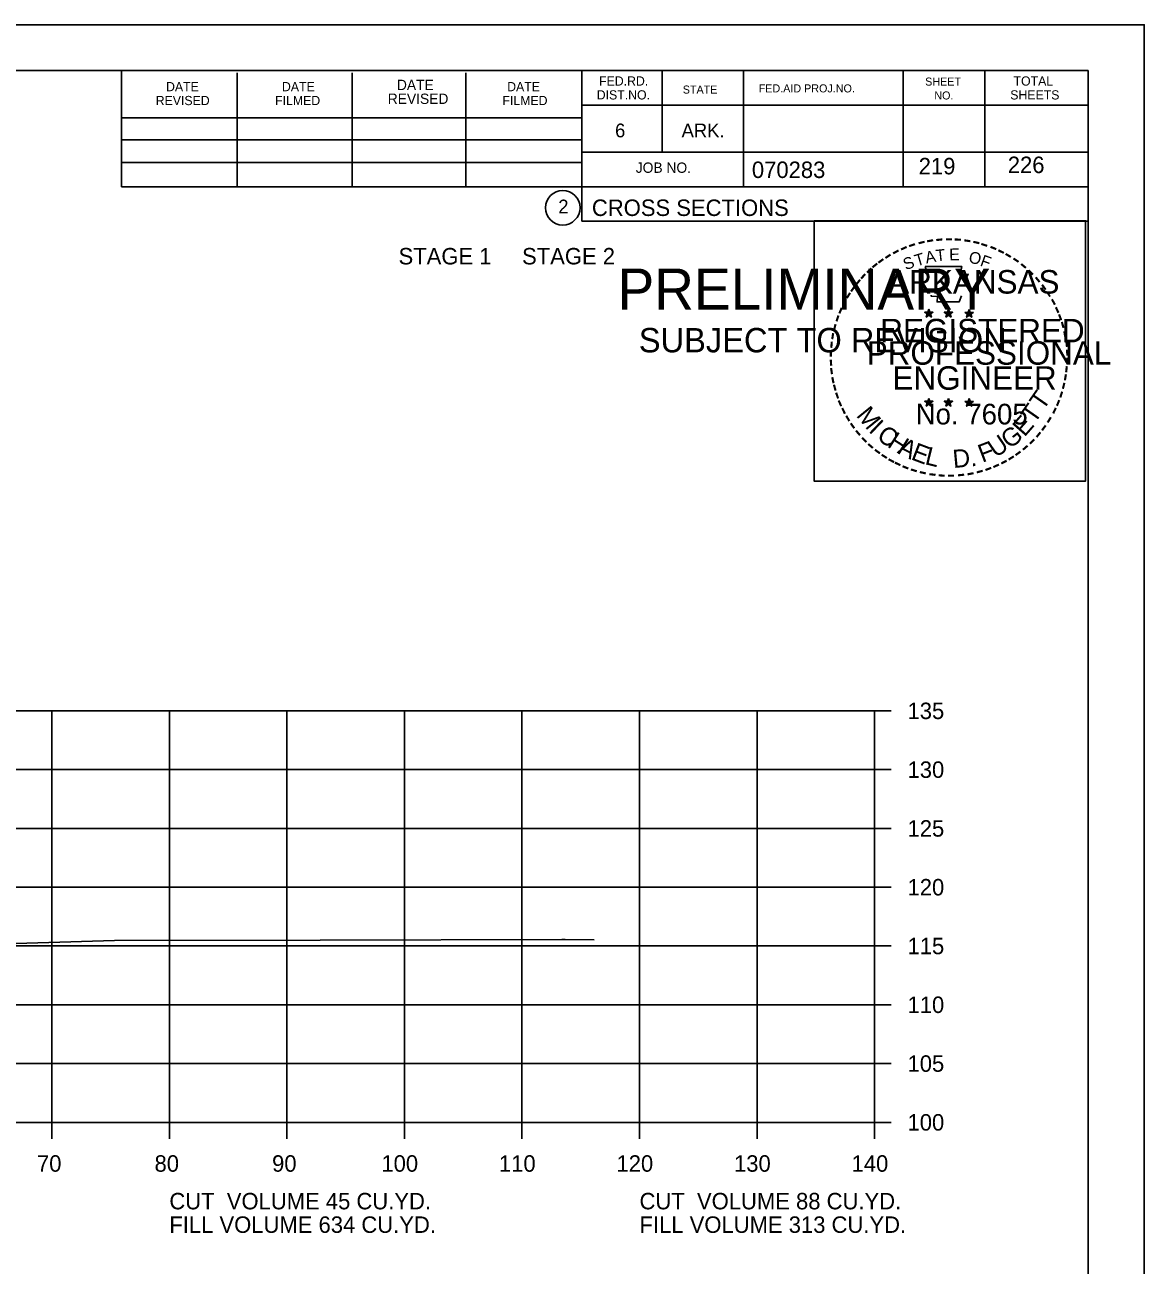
# Model space of a CAD drawing. Extents: x 1175611 to 1176402, y -433344 to -416213.
# Drawn here: x 1175848.7 to 1175943.9, y -417875.4 to -417769.9 of the extents above; entities that cross this region are included whole.
import ezdxf

# ---------------------------------------------------------------- set-up
doc = ezdxf.new("R2010")
doc.units = 0
for name, color, linetype in [('Default', 7, 'Continuous'), ('R_Axis', 7, 'Continuous'), ('R_Axis Annot', 7, 'Continuous'), ('R_Border', 7, 'Continuous'), ('R_Border Notes', 7, 'Continuous'), ('R_Border PE', 7, 'Continuous'), ('R_Border Prem', 7, 'Continuous'), ('R_Exist Surface', 7, 'Continuous'), ('R_Grid', 7, 'Continuous'), ('R_No Plot', 7, 'Continuous')]:
    doc.layers.add(name, color=color, linetype=linetype)

msp = doc.modelspace()

# ---------------------------------------------------------------- linework, layer by layer
at = {"layer": 'R_Axis'}
for p, q in [((1175920.97, -417863.21), (1175920.97, -417828.21)), ((1175922.37, -417828.21), (1175920.97, -417828.21)), ((1175922.37, -417833.21), (1175920.97, -417833.21)), ((1175922.37, -417838.21), (1175920.97, -417838.21)), ((1175922.37, -417843.21), (1175920.97, -417843.21)), ((1175922.37, -417848.21), (1175920.97, -417848.21)), ((1175922.37, -417853.21), (1175920.97, -417853.21)), ((1175922.37, -417858.21), (1175920.97, -417858.21)), ((1175640.97, -417863.21), (1175920.97, -417863.21)), ((1175850.97, -417864.61), (1175850.97, -417863.21)), ((1175860.97, -417864.61), (1175860.97, -417863.21)), ((1175870.97, -417864.61), (1175870.97, -417863.21)), ((1175880.97, -417864.61), (1175880.97, -417863.21)), ((1175890.97, -417864.61), (1175890.97, -417863.21)), ((1175900.97, -417864.61), (1175900.97, -417863.21)), ((1175910.97, -417864.61), (1175910.97, -417863.21)), ((1175920.97, -417864.61), (1175920.97, -417863.21)), ((1175922.37, -417863.21), (1175920.97, -417863.21))]:
    msp.add_line(p, q, dxfattribs=at)
at = {"layer": 'R_Border'}
for p, q in [((1175622.97, -417773.75), (1175939.15, -417773.75)), ((1175856.89, -417783.63), (1175856.89, -417773.75)), ((1175866.75, -417783.63), (1175866.75, -417773.95)), ((1175876.51, -417783.63), (1175876.51, -417773.95)), ((1175886.19, -417783.63), (1175886.19, -417773.95)), ((1175896.05, -417773.75), (1175896.05, -417786.55)), ((1175902.89, -417773.75), (1175902.89, -417780.69)), ((1175909.83, -417773.75), (1175909.83, -417783.63)), ((1175923.41, -417773.75), (1175923.41, -417783.63)), ((1175930.35, -417773.75), (1175930.35, -417783.63)), ((1175939.15, -417979.21), (1175939.15, -417773.75)), ((1175939.15, -417776.69), (1175896.05, -417776.69)), ((1175939.15, -417776.67), (1175939.15, -417776.67)), ((1175856.89, -417777.77), (1175896.05, -417777.77)), ((1175856.89, -417779.63), (1175896.05, -417779.63)), ((1175856.89, -417783.63), (1175856.89, -417781.57)), ((1175856.89, -417781.57), (1175896.05, -417781.57)), ((1175939.15, -417780.69), (1175896.05, -417780.69)), ((1175899.01, -417780.69), (1175939.15, -417780.69)), ((1175939.15, -417783.63), (1175856.89, -417783.63)), ((1175896.05, -417786.55), (1175939.15, -417786.55))]:
    msp.add_line(p, q, dxfattribs=at)
msp.add_circle((1175894.44, -417785.42), 1.47, dxfattribs=at)
at = {"layer": 'R_Border PE'}
for p, q in [((1175925.23, -417794.31), (1175925.58, -417794.42)), ((1175925.23, -417794.31), (1175925.49, -417794.35)), ((1175925.23, -417794.31), (1175925.47, -417794.43)), ((1175925.58, -417794.05), (1175925.54, -417794.31)), ((1175925.58, -417794.42), (1175925.58, -417794.05)), ((1175925.58, -417794.05), (1175925.63, -417794.3)), ((1175925.93, -417794.31), (1175925.58, -417794.42)), ((1175925.93, -417794.31), (1175925.64, -417794.36)), ((1175925.93, -417794.31), (1175925.73, -417794.41)), ((1175926.9, -417794.31), (1175927.25, -417794.42)), ((1175926.9, -417794.31), (1175927.16, -417794.35)), ((1175926.9, -417794.31), (1175927.14, -417794.43)), ((1175927.25, -417794.05), (1175927.21, -417794.31)), ((1175927.25, -417794.42), (1175927.25, -417794.05)), ((1175927.25, -417794.05), (1175927.3, -417794.3)), ((1175927.6, -417794.31), (1175927.25, -417794.42)), ((1175927.6, -417794.31), (1175927.31, -417794.36)), ((1175927.6, -417794.31), (1175927.4, -417794.41)), ((1175929.02, -417794.07), (1175928.98, -417794.32)), ((1175929.02, -417794.43), (1175929.02, -417794.07)), ((1175929.02, -417794.07), (1175929.07, -417794.32)), ((1175925.37, -417794.72), (1175925.58, -417794.42)), ((1175925.37, -417794.72), (1175925.49, -417794.47)), ((1175925.37, -417794.72), (1175925.58, -417794.5)), ((1175925.8, -417794.72), (1175925.58, -417794.42)), ((1175925.8, -417794.72), (1175925.58, -417794.5)), ((1175925.8, -417794.72), (1175925.66, -417794.42)), ((1175927.04, -417794.72), (1175927.25, -417794.42)), ((1175927.04, -417794.72), (1175927.16, -417794.47)), ((1175927.04, -417794.72), (1175927.25, -417794.5)), ((1175927.47, -417794.72), (1175927.25, -417794.42)), ((1175927.47, -417794.72), (1175927.25, -417794.5)), ((1175927.47, -417794.72), (1175927.33, -417794.42)), ((1175928.67, -417794.32), (1175929.02, -417794.43)), ((1175928.67, -417794.32), (1175928.92, -417794.36)), ((1175928.67, -417794.32), (1175928.91, -417794.44)), ((1175928.8, -417794.73), (1175929.02, -417794.43)), ((1175928.8, -417794.73), (1175928.93, -417794.48)), ((1175928.8, -417794.73), (1175929.02, -417794.51)), ((1175929.36, -417794.32), (1175929.02, -417794.43)), ((1175929.23, -417794.73), (1175929.02, -417794.43)), ((1175929.23, -417794.73), (1175929.02, -417794.51)), ((1175929.36, -417794.32), (1175929.08, -417794.37)), ((1175929.23, -417794.73), (1175929.09, -417794.44)), ((1175929.36, -417794.32), (1175929.16, -417794.42)), ((1175925.58, -417801.63), (1175925.54, -417801.88)), ((1175925.58, -417801.99), (1175925.58, -417801.63)), ((1175925.58, -417801.63), (1175925.63, -417801.88)), ((1175927.25, -417801.63), (1175927.21, -417801.88)), ((1175927.25, -417801.99), (1175927.25, -417801.63)), ((1175927.25, -417801.63), (1175927.3, -417801.88)), ((1175929.02, -417801.64), (1175928.97, -417801.89)), ((1175929.02, -417802), (1175929.02, -417801.64)), ((1175929.02, -417801.64), (1175929.06, -417801.89)), ((1175925.23, -417801.88), (1175925.58, -417801.99)), ((1175925.23, -417801.88), (1175925.48, -417801.93)), ((1175925.23, -417801.88), (1175925.47, -417802)), ((1175925.36, -417802.29), (1175925.58, -417801.99)), ((1175925.36, -417802.29), (1175925.49, -417802.04)), ((1175925.36, -417802.29), (1175925.58, -417802.07)), ((1175925.93, -417801.88), (1175925.58, -417801.99)), ((1175925.79, -417802.29), (1175925.58, -417801.99)), ((1175925.79, -417802.29), (1175925.58, -417802.07)), ((1175925.93, -417801.88), (1175925.64, -417801.93)), ((1175925.79, -417802.29), (1175925.66, -417802)), ((1175925.93, -417801.88), (1175925.72, -417801.98)), ((1175926.9, -417801.88), (1175927.25, -417801.99)), ((1175926.9, -417801.88), (1175927.15, -417801.93)), ((1175926.9, -417801.88), (1175927.14, -417802)), ((1175927.03, -417802.29), (1175927.25, -417801.99)), ((1175927.03, -417802.29), (1175927.16, -417802.04)), ((1175927.03, -417802.29), (1175927.25, -417802.07)), ((1175927.6, -417801.88), (1175927.25, -417801.99)), ((1175927.46, -417802.29), (1175927.25, -417801.99)), ((1175927.46, -417802.29), (1175927.25, -417802.07)), ((1175927.6, -417801.88), (1175927.31, -417801.93)), ((1175927.46, -417802.29), (1175927.32, -417802)), ((1175927.6, -417801.88), (1175927.39, -417801.98)), ((1175928.67, -417801.89), (1175929.02, -417802)), ((1175928.67, -417801.89), (1175928.92, -417801.94)), ((1175928.67, -417801.89), (1175928.9, -417802.01)), ((1175928.8, -417802.3), (1175929.02, -417802)), ((1175928.8, -417802.3), (1175928.93, -417802.05)), ((1175928.8, -417802.3), (1175929.01, -417802.08)), ((1175929.23, -417802.3), (1175929.01, -417802.08)), ((1175929.36, -417801.89), (1175929.02, -417802)), ((1175929.23, -417802.3), (1175929.02, -417802)), ((1175929.36, -417801.89), (1175929.08, -417801.94)), ((1175929.23, -417802.3), (1175929.09, -417802.01)), ((1175929.36, -417801.89), (1175929.16, -417801.99))]:
    msp.add_line(p, q, dxfattribs=at)
for points in [[(1175925.28, -417790.43), (1175925.54, -417791.26)], [(1175928.79, -417791.35), (1175928.93, -417791.07), (1175928.24, -417791.09), (1175928.39, -417790.43), (1175925.28, -417790.43)], [(1175925.77, -417792.85), (1175925.77, -417792.94), (1175926.33, -417792.96), (1175926.28, -417793.43), (1175928.15, -417793.43), (1175928.35, -417792.9)], [(1175925.58, -417794.05), (1175925.8, -417794.72), (1175925.23, -417794.31), (1175925.93, -417794.31), (1175925.37, -417794.72), (1175925.58, -417794.05)], [(1175927.25, -417794.05), (1175927.47, -417794.72), (1175926.9, -417794.31), (1175927.6, -417794.31), (1175927.04, -417794.72), (1175927.25, -417794.05)], [(1175929.02, -417794.07), (1175929.23, -417794.73), (1175928.67, -417794.32), (1175929.36, -417794.32), (1175928.8, -417794.73), (1175929.02, -417794.07)], [(1175925.58, -417801.63), (1175925.79, -417802.29), (1175925.23, -417801.88), (1175925.93, -417801.88), (1175925.36, -417802.29), (1175925.58, -417801.63)], [(1175927.25, -417801.63), (1175927.46, -417802.29), (1175926.9, -417801.88), (1175927.6, -417801.88), (1175927.03, -417802.29), (1175927.25, -417801.63)], [(1175929.02, -417801.64), (1175929.23, -417802.3), (1175928.67, -417801.89), (1175929.36, -417801.89), (1175928.8, -417802.3), (1175929.02, -417801.64)]]:
    msp.add_lwpolyline(points, dxfattribs=at)
for centre, radius in [((1175925.58, -417794.42), 0.172), ((1175925.58, -417794.42), 0.145), ((1175925.58, -417794.42), 0.116), ((1175927.25, -417794.42), 0.172), ((1175927.25, -417794.42), 0.145), ((1175927.25, -417794.42), 0.116), ((1175929.02, -417794.43), 0.172), ((1175929.02, -417794.43), 0.145), ((1175925.58, -417794.42), 0.0991), ((1175925.58, -417794.42), 0.0747), ((1175925.58, -417794.42), 0.0495), ((1175925.58, -417794.42), 0.0296), ((1175927.25, -417794.42), 0.0991), ((1175927.25, -417794.42), 0.0747), ((1175927.25, -417794.42), 0.0495), ((1175927.25, -417794.42), 0.0296), ((1175929.02, -417794.43), 0.116), ((1175929.02, -417794.43), 0.0991), ((1175929.02, -417794.43), 0.0747), ((1175929.02, -417794.43), 0.0495), ((1175929.02, -417794.43), 0.0296), ((1175925.58, -417801.99), 0.172), ((1175925.58, -417801.99), 0.145), ((1175925.58, -417801.99), 0.116), ((1175925.58, -417801.99), 0.0991), ((1175925.58, -417801.99), 0.0747), ((1175925.58, -417801.99), 0.0495), ((1175925.58, -417801.99), 0.0296), ((1175927.25, -417801.99), 0.172), ((1175927.25, -417801.99), 0.145), ((1175927.25, -417801.99), 0.116), ((1175927.25, -417801.99), 0.0991), ((1175927.25, -417801.99), 0.0747), ((1175927.25, -417801.99), 0.0495), ((1175927.25, -417801.99), 0.0296), ((1175929.01, -417802), 0.172), ((1175929.01, -417802), 0.145), ((1175929.01, -417802), 0.116), ((1175929.01, -417802), 0.0991), ((1175929.01, -417802), 0.0747), ((1175929.01, -417802), 0.0495), ((1175929.01, -417802), 0.0296)]:
    msp.add_circle(centre, radius, dxfattribs=at)
at = {"layer": 'R_Exist Surface'}
msp.add_lwpolyline([(1175846.04, -417848.05), (1175855.38, -417847.77), (1175856.3, -417847.74), (1175873.8, -417847.71), (1175894.35, -417847.67), (1175894.65, -417847.67), (1175897.11, -417847.68)], dxfattribs=at)
at = {"layer": 'R_Grid'}
for p, q in [((1175640.97, -417828.21), (1175920.97, -417828.21)), ((1175850.97, -417863.21), (1175850.97, -417828.21)), ((1175860.97, -417863.21), (1175860.97, -417828.21)), ((1175870.97, -417863.21), (1175870.97, -417828.21)), ((1175880.97, -417863.21), (1175880.97, -417828.21)), ((1175890.97, -417863.21), (1175890.97, -417828.21)), ((1175900.97, -417863.21), (1175900.97, -417828.21)), ((1175910.97, -417863.21), (1175910.97, -417828.21)), ((1175920.97, -417863.21), (1175920.97, -417828.21)), ((1175640.97, -417833.21), (1175920.97, -417833.21)), ((1175640.97, -417838.21), (1175920.97, -417838.21)), ((1175640.97, -417843.21), (1175920.97, -417843.21)), ((1175640.97, -417848.21), (1175920.97, -417848.21)), ((1175640.97, -417853.21), (1175920.97, -417853.21)), ((1175640.97, -417858.21), (1175920.97, -417858.21)), ((1175640.97, -417863.21), (1175920.97, -417863.21))]:
    msp.add_line(p, q, dxfattribs=at)
at = {"layer": 'R_No Plot'}
msp.add_line((1175610.57, -417769.86), (1175943.91, -417769.86), dxfattribs=at)
for points in [[(1175610.57, -417769.86), (1175943.91, -417769.86), (1175943.91, -417983.2), (1175610.57, -417983.2)], [(1175915.82, -417786.52), (1175938.92, -417786.52), (1175938.92, -417808.67), (1175915.82, -417808.67)]]:
    msp.add_lwpolyline(points, close=True, dxfattribs=at)

# ---------------------------------------------------------------- texts
at = {"layer": 'Default'}
for s, p in [('STAGE 1     STAGE 2', (1175880.47, -417790.24)), ('CUT  VOLUME 45 CU.YD.', (1175860.97, -417870.61)), ('CUT  VOLUME 88 CU.YD.', (1175900.97, -417870.61)), ('FILL VOLUME 634 CU.YD.', (1175860.97, -417872.61)), ('FILL VOLUME 313 CU.YD.', (1175900.97, -417872.61))]:
    msp.add_text(s, height=1.4, dxfattribs=at).set_placement(p)
at = {"layer": 'R_Axis Annot'}
for s, p in [('135', (1175923.77, -417828.91)), ('130', (1175923.77, -417833.91)), ('125', (1175923.77, -417838.91)), ('120', (1175923.77, -417843.91)), ('115', (1175923.77, -417848.91)), ('110', (1175923.77, -417853.91)), ('105', (1175923.77, -417858.91)), ('100', (1175923.77, -417863.91)), ('70', (1175849.71, -417867.41)), ('80', (1175859.71, -417867.41)), ('90', (1175869.71, -417867.41)), ('100', (1175879.01, -417867.41)), ('110', (1175889.01, -417867.41)), ('120', (1175899.01, -417867.41)), ('130', (1175909.01, -417867.41)), ('140', (1175919.01, -417867.41))]:
    msp.add_text(s, height=1.4, dxfattribs=at).set_placement(p)
at = {"layer": 'R_Border'}
for s, height, p in [('FED.RD.', 0.782, (1175897.53, -417775.03)), ('TOTAL', 0.782, (1175932.79, -417775.03)), ('DATE', 0.782, (1175860.69, -417775.51)), ('DATE', 0.782, (1175870.55, -417775.51)), ('DATE', 0.879, (1175880.33, -417775.41)), ('DATE', 0.782, (1175889.71, -417775.51)), ('STATE', 0.684, (1175904.65, -417775.71)), ('FED.AID PROJ.NO.', 0.684, (1175911.11, -417775.61)), ('SHEET', 0.684, (1175925.27, -417775.03)), ('REVISED', 0.782, (1175859.81, -417776.69)), ('FILMED', 0.782, (1175869.97, -417776.69)), ('REVISED', 0.879, (1175879.55, -417776.59)), ('FILMED', 0.782, (1175889.31, -417776.69)), ('DIST.NO.', 0.782, (1175897.33, -417776.21)), ('NO.', 0.684, (1175926.05, -417776.21)), ('SHEETS', 0.782, (1175932.51, -417776.21)), ('6', 1.17, (1175898.89, -417779.43)), ('ARK.', 1.172, (1175904.55, -417779.43)), ('JOB NO.', 0.879, (1175900.65, -417782.45)), ('070283', 1.4, (1175910.53, -417782.89)), ('2', 1.17, (1175894.06, -417785.9)), ('CROSS SECTIONS', 1.4, (1175896.92, -417786.12))]:
    msp.add_text(s, height=height, rotation=360, dxfattribs=at).set_placement(p)
at = {"layer": 'R_Border Notes'}
for s, p in [('219', (1175924.72, -417782.58)), ('226', (1175932.3, -417782.47))]:
    msp.add_text(s, height=1.4, dxfattribs=at).set_placement(p)
at = {"layer": 'R_Border PE'}
for s, height, rotation, p in [('-', 1.6, 28.7918, (1175922.76, -417789.89)), ('-', 1.6, 24.3072, (1175923.39, -417789.57)), ('-', 1.6, 19.1761, (1175924.02, -417789.3)), ('-', 1.6, 13.6301, (1175924.77, -417789.06)), ('-', 1.6, 10.2193, (1175925.45, -417788.9)), ('T', 1, 6.0228, (1175926.22, -417790)), ('-', 1.6, 5.8968, (1175926.18, -417788.79)), ('-', 1.6, 0.1862, (1175926.95, -417788.72)), ('E', 1, 0.8323, (1175927.32, -417789.89)), ('-', 1.6, 357.743, (1175927.67, -417788.73)), ('-', 1.6, 352.1617, (1175928.42, -417788.79)), ('-', 1.6, 347.2049, (1175929.14, -417788.9)), ('-', 1.6, 342.3362, (1175929.77, -417789.06)), ('-', 1.6, 337.8551, (1175930.51, -417789.28)), ('-', 1.6, 334.1211, (1175931.14, -417789.55)), ('-', 1.6, 36.2317, (1175921.58, -417790.65)), ('-', 1.6, 34.0636, (1175922.16, -417790.26)), ('S', 1, 21.594, (1175923.63, -417790.75)), ('T', 1, 16.4036, (1175924.54, -417790.42)), ('A', 1, 11.2132, (1175925.37, -417790.17)), ('O', 1, 350.4515, (1175928.93, -417790.1)), ('F', 1, 340.0707, (1175929.88, -417790.33)), ('-', 1.6, 329.6409, (1175931.72, -417789.83)), ('-', 1.6, 325.8627, (1175932.36, -417790.19)), ('-', 1.6, 48.423, (1175920.22, -417791.93)), ('-', 1.6, 42.9622, (1175920.67, -417791.45)), ('-', 1.6, 38.9507, (1175921.1, -417791.03)), ('ARKANSAS', 2, 360, (1175922.13, -417792.72)), ('-', 1.6, 320.5297, (1175932.97, -417790.62)), ('-', 1.6, 315.5786, (1175933.57, -417791.11)), ('-', 1.6, 54.2325, (1175919.41, -417792.98)), ('-', 1.6, 50.6142, (1175919.82, -417792.41)), ('-', 1.6, 309.8797, (1175934.14, -417791.66)), ('-', 1.6, 306.6522, (1175934.66, -417792.26)), ('-', 1.6, 62.8713, (1175918.77, -417794.12)), ('-', 1.6, 58.0706, (1175919.08, -417793.51)), ('-', 1.4, 303.6753, (1175935.15, -417792.83)), ('-', 1.6, 299.6684, (1175935.47, -417793.43)), ('-', 1.6, 67.7743, (1175918.51, -417794.73)), ('-', 1.6, 294.6628, (1175935.79, -417794.05)), ('-', 1.6, 75.461, (1175918.09, -417796.08)), ('-', 1.6, 72.3945, (1175918.29, -417795.36)), ('REGISTERED', 2, 360, (1175921.45, -417796.87)), ('DWB', 0.01, 360, (1175925.57, -417794.42)), ('DWB', 0.01, 360, (1175927.24, -417794.42)), ('DWB', 0.01, 360, (1175929, -417794.44)), ('-', 1.6, 290.5728, (1175936.05, -417794.62)), ('-', 1.6, 285.1233, (1175936.28, -417795.2)), ('-', 1.6, 81.2013, (1175917.96, -417796.79)), ('-', 1.6, 280.5493, (1175936.48, -417795.95)), ('-', 1.6, 85.1863, (1175917.89, -417797.48)), ('PROFESSIONAL', 2, 360, (1175920.3, -417798.77)), ('-', 1.6, 276.5962, (1175936.65, -417796.71)), ('-', 1.6, 94.1959, (1175917.9, -417798.91)), ('-', 1.6, 89.0622, (1175917.86, -417798.18)), ('-', 1.6, 274.3301, (1175936.71, -417797.44)), ('-', 1.6, 269.9407, (1175936.74, -417798.07)), ('-', 1.6, 98.9479, (1175917.97, -417799.57)), ('ENGINEER', 2, 360, (1175922.49, -417800.9)), ('-', 1.6, 260.9953, (1175936.65, -417799.39)), ('-', 1.6, 263.5172, (1175936.72, -417798.73)), ('-', 1.6, 101.7149, (1175918.1, -417800.31)), ('-', 1.6, 105.4578, (1175918.27, -417800.9)), ('-', 1.6, 255.7626, (1175936.54, -417800.07)), ('-', 1.6, 109.0874, (1175918.48, -417801.53)), ('T', 1.54, 55.055, (1175935.3, -417802.73)), ('-', 1.6, 252.8681, (1175936.36, -417800.79)), ('-', 1.6, 114.0643, (1175918.73, -417802.13)), ('-', 1.6, 115.7289, (1175919.04, -417802.75)), ('M', 1.54, 308.9175, (1175919.35, -417803.1)), ('No. 7605', 1.757, 360, (1175924.46, -417803.85)), ('DWB', 0.01, 360, (1175925.56, -417802)), ('DWB', 0.01, 360, (1175927.23, -417802)), ('DWB', 0.01, 360, (1175929, -417802.01)), ('T', 1.54, 55.055, (1175934.57, -417803.85)), ('-', 1.6, 244.6197, (1175935.87, -417802.09)), ('-', 1.6, 247.8887, (1175936.14, -417801.46)), ('-', 1.6, 120.4471, (1175919.4, -417803.33)), ('-', 1.6, 125.8934, (1175919.8, -417803.89)), ('I', 1.54, 316.4636, (1175920.39, -417804.42)), ('E', 1.54, 48.7313, (1175933.72, -417804.97)), ('-', 1.6, 239.0712, (1175935.48, -417802.84)), ('-', 1.6, 130.7181, (1175920.26, -417804.44)), ('C', 1.54, 324.0197, (1175921.06, -417805.04)), ('H', 1.54, 327.5342, (1175921.97, -417805.7)), ('U', 1.54, 34.4052, (1175931.27, -417806.73)), ('G', 1.54, 38.2173, (1175932.47, -417805.99)), ('-', 1.6, 231.2538, (1175934.65, -417804.06)), ('-', 1.6, 233.8452, (1175935.08, -417803.49)), ('-', 1.6, 134.2238, (1175920.78, -417804.99)), ('-', 1.6, 138.9338, (1175921.3, -417805.45)), ('A', 1.54, 332.5513, (1175922.83, -417806.24)), ('E', 1.54, 339.2068, (1175923.99, -417806.8)), ('L', 1.54, 346.2929, (1175925.18, -417807.22)), ('F', 1.54, 20.8202, (1175930.13, -417807.12)), ('-', 1.6, 221.0851, (1175933.65, -417805.13)), ('-', 1.6, 225.7653, (1175934.17, -417804.62)), ('-', 1.6, 144.6463, (1175921.86, -417805.86)), ('-', 1.6, 148.0898, (1175922.42, -417806.23)), ('-', 1.6, 151.5704, (1175923, -417806.56)), ('D.', 1.54, 5.2602, (1175927.68, -417807.56)), ('-', 1.6, 207.3568, (1175932.01, -417806.34)), ('-', 1.6, 212.2491, (1175932.56, -417805.99)), ('-', 1.6, 215.7363, (1175933.1, -417805.6)), ('-', 1.6, 154.6002, (1175923.52, -417806.8)), ('-', 1.6, 158.5612, (1175924.15, -417807.06)), ('-', 1.6, 162.7983, (1175924.83, -417807.27)), ('-', 1.6, 167.5555, (1175925.55, -417807.43)), ('-', 1.6, 173.1155, (1175926.32, -417807.54)), ('-', 1.6, 191.2858, (1175929.36, -417807.37)), ('-', 1.6, 195.4743, (1175930.09, -417807.17)), ('-', 1.6, 200.7184, (1175930.76, -417806.93)), ('-', 1.6, 204.2516, (1175931.38, -417806.66)), ('-', 1.6, 176.5183, (1175927.07, -417807.6)), ('-', 1.6, 181.5918, (1175927.81, -417807.58)), ('-', 1.6, 185.8167, (1175928.62, -417807.5))]:
    msp.add_text(s, height=height, rotation=rotation, dxfattribs=at).set_placement(p)
at = {"layer": 'R_Border Prem'}
for s, height, p in [('PRELIMINARY', 3.5, (1175899.1, -417794.09)), ('DWB', 0.01, (1175899.85, -417792.24)), ('SUBJECT TO REVISION', 2.0751, (1175900.91, -417797.72))]:
    msp.add_text(s, height=height, rotation=360, dxfattribs=at).set_placement(p)

doc.saveas('drawing.dxf')
